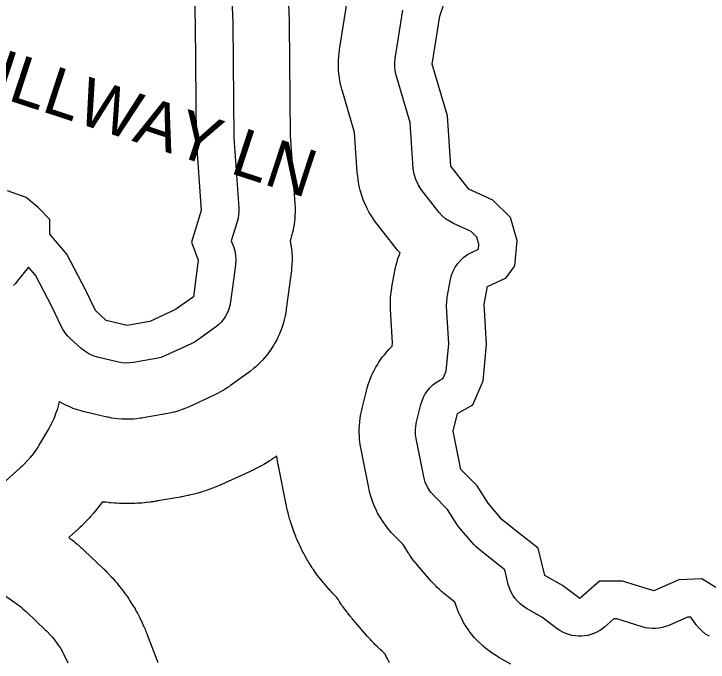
# Model space of a CAD drawing. Extents: x 1950930 to 2061844, y 904556 to 1017002.
# Drawn here: x 1985138 to 1986522, y 1003635 to 1004926 of the extents above; entities that cross this region are included whole.
import ezdxf

# ---------------------------------------------------------------- set-up
doc = ezdxf.new("R2010")
doc.units = 0
for name, color, linetype in [('Exist Hydrographic Buffer Line', 7, 'Continuous'), ('Exist Hydrographic Lake Shore', 7, 'Continuous'), ('Exist Road Non-System Type 51 Label', 7, 'Continuous')]:
    doc.layers.add(name, color=color, linetype=linetype)

msp = doc.modelspace()

# ---------------------------------------------------------------- linework, layer by layer
at = {"layer": 'Exist Hydrographic Buffer Line'}
for points in [[(1985684.5, 1004960.9), (1985686.5, 1004913.6), (1985686.5, 1004913.1), (1985686.5, 1004912.6), (1985686.5, 1004911.4), (1985686.6, 1004910.5), (1985686.6, 1004909.6), (1985686.6, 1004908.3), (1985686.6, 1004907.9), (1985686.6, 1004907.4), (1985688.5, 1004684.2), (1985698, 1004547.8), (1985698.2, 1004545.2), (1985698.3, 1004542.6), (1985698.4, 1004535.6), (1985698.4, 1004530.4), (1985698.2, 1004525.2), (1985697.7, 1004518.3), (1985697.2, 1004513.1), (1985696.5, 1004507.9), (1985695.3, 1004501.1), (1985694.4, 1004495.9), (1985693.2, 1004490.9), (1985691.4, 1004484.1), (1985690.7, 1004481.6), (1985690, 1004479.1), (1985688.5, 1004474.5), (1985690.2, 1004465.3), (1985691.2, 1004458.3), (1985691.9, 1004451.2), (1985692.4, 1004441.8), (1985692.5, 1004434.7), (1985692.3, 1004427.7), (1985691.6, 1004418.2), (1985691.3, 1004414.7), (1985690.9, 1004411.2), (1985681, 1004338.2), (1985680.6, 1004335.4), (1985680.1, 1004332.6), (1985678.7, 1004325.1), (1985677.5, 1004319.6), (1985676.1, 1004314.1), (1985673.9, 1004306.8), (1985672.2, 1004301.4), (1985670.2, 1004296.1), (1985667.3, 1004289.1), (1985665, 1004283.9), (1985662.5, 1004278.8), (1985658.9, 1004272.1), (1985656.1, 1004267.1), (1985653.1, 1004262.3), (1985648.9, 1004256), (1985645.6, 1004251.4), (1985642.1, 1004246.9), (1985637.2, 1004241.1), (1985633.5, 1004236.8), (1985629.6, 1004232.7), (1985624.1, 1004227.4), (1985620, 1004223.5), (1985615.7, 1004219.9), (1985609.7, 1004215.1), (1985607.5, 1004213.3), (1985605.2, 1004211.7), (1985569.7, 1004186), (1985567.5, 1004184.4), (1985565.3, 1004182.9), (1985559.2, 1004179), (1985554.6, 1004176.2), (1985549.9, 1004173.5), (1985543.5, 1004170.2), (1985541.1, 1004169), (1985538.6, 1004167.8), (1985487.3, 1004144.1), (1985484, 1004142.6), (1985480.6, 1004141.3), (1985471.5, 1004137.8), (1985464.6, 1004135.4), (1985457.6, 1004133.4), (1985448.1, 1004131.1), (1985444.6, 1004130.3), (1985441, 1004129.7), (1985395.7, 1004121.8), (1985392.8, 1004121.3), (1985390, 1004120.9), (1985382.5, 1004120), (1985376.8, 1004119.5), (1985371.1, 1004119.2), (1985363.5, 1004119.1), (1985357.8, 1004119.1), (1985352.2, 1004119.4), (1985344.6, 1004120), (1985338.9, 1004120.6), (1985333.3, 1004121.5), (1985325.8, 1004122.9), (1985323, 1004123.5), (1985320.3, 1004124.1), (1985278.8, 1004134), (1985275.4, 1004134.8), (1985272, 1004135.8), (1985263, 1004138.6), (1985256.3, 1004140.8), (1985249.8, 1004143.5), (1985241.2, 1004147.4), (1985234.8, 1004150.5), (1985228.7, 1004154), (1985228.5, 1004154.2), (1985227.7, 1004151.1), (1985225.7, 1004143.3), (1985223.9, 1004137.5), (1985221.9, 1004131.8), (1985219, 1004124.2), (1985216.6, 1004118.7), (1985214, 1004113.2), (1985210.3, 1004106), (1985208.9, 1004103.4), (1985207.4, 1004100.7), (1985187.7, 1004067.2), (1985185.4, 1004063.5), (1985182.9, 1004059.8), (1985176.2, 1004050.3), (1985171, 1004043.3), (1985165.1, 1004036.7), (1985157, 1004028.3), (1985153.9, 1004025.2), (1985150.7, 1004022.2), (1985115.2, 1003990.7)], [(1985572.6, 1004956.3), (1985574.6, 1004908.9), (1985574.6, 1004907.7), (1985574.6, 1004906.4), (1985576.6, 1004679.8), (1985586.3, 1004540.1), (1985586.4, 1004533.1), (1985586, 1004526.1), (1985584.8, 1004519.3), (1985583.1, 1004512.5), (1985571.2, 1004474.4), (1985575.5, 1004463.4), (1985578.3, 1004454.4), (1985580, 1004445.1), (1985580.5, 1004435.6), (1985579.9, 1004426.2), (1985570, 1004353.2), (1985568.6, 1004345.7), (1985566.5, 1004338.4), (1985563.6, 1004331.4), (1985560, 1004324.7), (1985555.8, 1004318.4), (1985551, 1004312.5), (1985545.5, 1004307.2), (1985539.6, 1004302.4), (1985504.1, 1004276.8), (1985498.1, 1004272.8), (1985491.6, 1004269.5), (1985440.4, 1004245.8), (1985431.3, 1004242.3), (1985421.8, 1004240), (1985376.5, 1004232.1), (1985368.9, 1004231.2), (1985361.3, 1004231), (1985353.7, 1004231.7), (1985346.2, 1004233), (1985304.8, 1004242.9), (1985295.8, 1004245.7), (1985287.2, 1004249.5), (1985279.1, 1004254.5), (1985271.7, 1004260.4), (1985250, 1004280.1), (1985244.9, 1004285.3), (1985240.3, 1004290.9), (1985236.2, 1004297), (1985232.8, 1004303.4), (1985213.7, 1004343.4), (1985180.8, 1004405.8), (1985166.8, 1004422.3), (1985144.7, 1004394), (1985141, 1004389.6), (1985137, 1004385.6)], [(1986128.8, 1003631.1), (1986104.6, 1003644.7), (1986102.2, 1003646.2), (1986099.7, 1003647.7), (1986093.2, 1003651.8), (1986088.4, 1003655), (1986083.8, 1003658.5), (1986077.7, 1003663.2), (1986073.3, 1003666.9), (1986069.1, 1003670.8), (1986063.5, 1003676.2), (1986059.5, 1003680.3), (1986055.7, 1003684.6), (1986050.7, 1003690.5), (1986047.1, 1003695), (1986043.8, 1003699.7), (1986039.5, 1003706.1), (1986036.4, 1003710.9), (1986033.5, 1003715.9), (1986029.9, 1003722.7), (1986027.3, 1003727.9), (1986024.9, 1003733.1), (1986022, 1003740.3), (1986020, 1003745.7), (1986018.2, 1003751.1), (1986017.1, 1003754.9), (1985994.5, 1003772.9), (1985992.6, 1003774.5), (1985990.6, 1003776.2), (1985985.5, 1003780.7), (1985981.7, 1003784.1), (1985978.2, 1003787.8), (1985973.5, 1003792.7), (1985971.7, 1003794.6), (1985970, 1003796.5), (1985941.7, 1003829.2), (1985940.3, 1003830.9), (1985938.9, 1003832.5), (1985935.3, 1003837.1), (1985932.6, 1003840.5), (1985930.1, 1003844.1), (1985926.8, 1003848.9), (1985925.6, 1003850.7), (1985924.5, 1003852.6), (1985913.9, 1003869.4), (1985896.3, 1003887), (1985893.5, 1003890), (1985890.7, 1003893.1), (1985883.5, 1003901.4), (1985878.4, 1003907.8), (1985873.7, 1003914.6), (1985867.8, 1003923.9), (1985863.7, 1003931), (1985860.1, 1003938.4), (1985855.6, 1003948.5), (1985852.6, 1003956.1), (1985850.1, 1003964), (1985847.1, 1003974.6), (1985846.1, 1003978.5), (1985845.2, 1003982.6), (1985830, 1004058.9), (1985829.4, 1004061.9), (1985828.9, 1004065), (1985827.7, 1004073.2), (1985827, 1004079.3), (1985826.7, 1004085.5), (1985826.4, 1004093.8), (1985826.4, 1004100), (1985826.7, 1004106.2), (1985827.4, 1004114.4), (1985828, 1004120.6), (1985829, 1004126.7), (1985830.6, 1004134.8), (1985831.2, 1004137.8), (1985831.9, 1004140.9), (1985840.6, 1004175.7), (1985841.3, 1004178.5), (1985842.1, 1004181.2), (1985844.3, 1004188.4), (1985846.1, 1004193.8), (1985848.2, 1004199), (1985851.1, 1004206), (1985853.4, 1004211.2), (1985855.9, 1004216.2), (1985859.5, 1004222.8), (1985862.4, 1004227.7), (1985865.4, 1004232.5), (1985869.7, 1004238.7), (1985873, 1004243.3), (1985876.5, 1004247.7), (1985881.3, 1004253.5), (1985885.1, 1004257.7), (1985889, 1004261.8), (1985891.7, 1004264.4), (1985892.3, 1004271.2), (1985888.7, 1004338.4), (1985888.6, 1004341.7), (1985888.5, 1004345.1), (1985888.6, 1004354), (1985888.8, 1004360.7), (1985889.5, 1004367.4), (1985890.6, 1004376.3), (1985891.1, 1004379.6), (1985891.6, 1004382.9), (1985898.2, 1004417.8), (1985898.8, 1004421), (1985899.6, 1004424.3), (1985901.7, 1004432.9), (1985903.5, 1004439.2), (1985905.7, 1004445.5), (1985907.6, 1004450.6), (1985902.1, 1004456.8), (1985900, 1004459.4), (1985897.8, 1004462), (1985861.9, 1004507.7), (1985859.4, 1004511.1), (1985857, 1004514.5), (1985850.7, 1004523.9), (1985846.3, 1004531), (1985842.4, 1004538.5), (1985837.6, 1004548.7), (1985834.3, 1004556.4), (1985831.6, 1004564.4), (1985828.4, 1004575.2), (1985826.3, 1004583.3), (1985824.8, 1004591.6), (1985823.2, 1004602.7), (1985822.7, 1004606.9), (1985822.4, 1004611.1), (1985817.2, 1004690.4), (1985792.7, 1004772.7), (1985791.9, 1004775.7), (1985791.1, 1004778.7), (1985789.2, 1004786.9), (1985787.9, 1004793), (1985786.9, 1004799.2), (1985785.9, 1004807.5), (1985785.3, 1004813.7), (1985785.1, 1004820), (1985785, 1004828.3), (1985785.1, 1004834.6), (1985785.6, 1004840.8), (1985786.4, 1004849.2), (1985786.8, 1004852.3), (1985787.3, 1004855.4), (1985802.5, 1004951.3)], [(1986524.2, 1003686.8), (1986516.8, 1003691.3), (1986509.8, 1003696.7), (1986503.6, 1003702.8), (1986498.1, 1003709.6), (1986487.1, 1003725), (1986480.6, 1003724.7), (1986443.1, 1003708.4), (1986436.8, 1003706), (1986430.4, 1003704.2), (1986423.8, 1003702.9), (1986417.1, 1003702.3), (1986410.4, 1003702.2), (1986403.7, 1003702.8), (1986397.1, 1003703.9), (1986390.6, 1003705.7), (1986339.5, 1003721.8), (1986333.9, 1003721.8), (1986315.9, 1003705.9), (1986311, 1003701.8), (1986305.7, 1003698.2), (1986300.1, 1003695), (1986294.2, 1003692.4), (1986288.2, 1003690.2), (1986282, 1003688.6), (1986275.6, 1003687.5), (1986269.2, 1003687), (1986262.8, 1003687), (1986256.4, 1003687.5), (1986250.1, 1003688.6), (1986243.9, 1003690.3), (1986237.8, 1003692.4), (1986232, 1003695.1), (1986226.4, 1003698.3), (1986221.1, 1003701.9), (1986190.2, 1003725.1), (1986159.6, 1003742.3), (1986153.1, 1003746.5), (1986147, 1003751.2), (1986141.5, 1003756.6), (1986136.5, 1003762.5), (1986132.2, 1003768.9), (1986128.6, 1003775.7), (1986125.6, 1003782.8), (1986123.4, 1003790.2), (1986116.5, 1003819.2), (1986098, 1003833.6), (1986097.6, 1003833.9), (1986097.2, 1003834.2), (1986064.5, 1003860.4), (1986059.4, 1003864.9), (1986054.7, 1003869.8), (1986026.4, 1003902.5), (1986022.7, 1003907.1), (1986019.5, 1003911.9), (1986002.2, 1003939.5), (1985975.5, 1003966.2), (1985968.3, 1003974.5), (1985962.5, 1003983.8), (1985958, 1003993.9), (1985955, 1004004.5), (1985939.8, 1004080.8), (1985938.6, 1004089), (1985938.4, 1004097.3), (1985939, 1004105.6), (1985940.6, 1004113.7), (1985949.3, 1004148.6), (1985951.5, 1004155.8), (1985954.4, 1004162.8), (1985958, 1004169.4), (1985962.3, 1004175.7), (1985967.1, 1004181.5), (1985972.5, 1004186.8), (1985978.5, 1004191.5), (1985984.8, 1004195.5), (1985993.6, 1004200.6), (1985999.6, 1004214.6), (1986004.6, 1004269.2), (1986000.5, 1004344.4), (1986000.6, 1004353.4), (1986001.7, 1004362.3), (1986008.3, 1004397.2), (1986010.4, 1004405.8), (1986013.5, 1004414.1), (1986017.6, 1004421.9), (1986022.6, 1004429.2), (1986028.5, 1004435.9), (1986035, 1004441.8), (1986042.2, 1004447), (1986050, 1004451.2), (1986064, 1004457.8), (1986064.9, 1004467.7), (1986060.9, 1004481.5), (1986049.4, 1004493), (1986013.9, 1004509.2), (1986006, 1004513.4), (1985998.6, 1004518.5), (1985991.9, 1004524.4), (1985985.9, 1004531.1), (1985950, 1004576.9), (1985943.7, 1004586.3), (1985938.9, 1004596.4), (1985935.7, 1004607.2), (1985934.1, 1004618.3), (1985928.1, 1004710.2), (1985900, 1004804.6), (1985898.1, 1004812.8), (1985897.1, 1004821.1), (1985897, 1004829.5), (1985897.9, 1004837.8), (1985913.1, 1004933.7)], [(1985886.5, 1003634.6), (1985885.5, 1003636.5), (1985881.8, 1003643.3), (1985880.8, 1003645.2), (1985879.8, 1003647.1), (1985877.3, 1003652.1), (1985874.6, 1003654.5), (1985873.2, 1003655.7), (1985871.8, 1003657), (1985868.1, 1003660.5), (1985865.3, 1003663.1), (1985862.5, 1003665.8), (1985859, 1003669.4), (1985857.6, 1003670.7), (1985856.3, 1003672.1), (1985851.6, 1003677.1), (1985850.9, 1003677.8), (1985850.3, 1003678.5), (1985848.6, 1003680.3), (1985847.3, 1003681.7), (1985846, 1003683.2), (1985844.3, 1003685.1), (1985843.7, 1003685.8), (1985843, 1003686.5), (1985814.7, 1003719.2), (1985814.2, 1003719.8), (1985813.6, 1003720.5), (1985812.2, 1003722.1), (1985811.2, 1003723.4), (1985810.2, 1003724.6), (1985808.8, 1003726.3), (1985808.3, 1003726.9), (1985807.7, 1003727.6), (1985804.1, 1003732.1), (1985803.1, 1003733.4), (1985802.1, 1003734.7), (1985799.4, 1003738.1), (1985797.5, 1003740.7), (1985795.6, 1003743.4), (1985793, 1003746.9), (1985792.1, 1003748.3), (1985791.2, 1003749.6), (1985787.9, 1003754.4), (1985787.4, 1003755.1), (1985787, 1003755.8), (1985785.8, 1003757.6), (1985784.9, 1003759), (1985784, 1003760.3), (1985782.8, 1003762.2), (1985782.4, 1003762.9), (1985782, 1003763.6), (1985781.6, 1003764.2), (1985777.5, 1003768.3), (1985776.4, 1003769.4), (1985775.3, 1003770.5), (1985772.5, 1003773.4), (1985770.3, 1003775.7), (1985768.3, 1003778), (1985765.5, 1003781), (1985764.5, 1003782.2), (1985763.5, 1003783.4), (1985756.3, 1003791.7), (1985754.3, 1003794), (1985752.3, 1003796.4), (1985747.2, 1003802.9), (1985743.4, 1003807.7), (1985739.9, 1003812.8), (1985735.2, 1003819.6), (1985733.5, 1003822.1), (1985731.8, 1003824.7), (1985725.9, 1003834), (1985724.3, 1003836.6), (1985722.7, 1003839.3), (1985718.6, 1003846.4), (1985715.6, 1003851.8), (1985712.7, 1003857.3), (1985709.1, 1003864.7), (1985707.8, 1003867.5), (1985706.5, 1003870.3), (1985702.1, 1003880.3), (1985700.8, 1003883.2), (1985699.7, 1003886), (1985696.6, 1003893.6), (1985694.4, 1003899.4), (1985692.4, 1003905.3), (1985689.9, 1003913.1), (1985689, 1003916.1), (1985688.2, 1003919), (1985685.2, 1003929.6), (1985684.8, 1003931.1), (1985684.4, 1003932.6), (1985683.4, 1003936.6), (1985682.7, 1003939.6), (1985682, 1003942.6), (1985681.1, 1003946.6), (1985680.8, 1003948.1), (1985680.5, 1003949.6), (1985665.2, 1004026), (1985665, 1004027.1), (1985664.8, 1004028.2), (1985664.2, 1004031.3), (1985663.8, 1004033.6), (1985663.4, 1004035.9), (1985663, 1004038.9), (1985662.8, 1004040.1), (1985662.6, 1004041.2), (1985662, 1004045.5), (1985660.9, 1004044.8), (1985658.7, 1004043.3), (1985657.8, 1004042.7), (1985657, 1004042.2), (1985650.9, 1004038.2), (1985649.2, 1004037.1), (1985647.5, 1004036.1), (1985642.9, 1004033.2), (1985639.4, 1004031.1), (1985635.9, 1004029.1), (1985631.2, 1004026.5), (1985629.4, 1004025.5), (1985627.6, 1004024.6), (1985621.2, 1004021.2), (1985620.3, 1004020.8), (1985619.4, 1004020.3), (1985617, 1004019.1), (1985615.2, 1004018.2), (1985613.3, 1004017.3), (1985610.9, 1004016.1), (1985610, 1004015.7), (1985609.1, 1004015.3), (1985557.8, 1003991.6), (1985556.5, 1003991), (1985555.3, 1003990.5), (1985552, 1003989), (1985549.5, 1003987.9), (1985546.9, 1003986.9), (1985543.6, 1003985.5), (1985542.3, 1003985), (1985541, 1003984.5), (1985531.9, 1003981), (1985529.3, 1003980), (1985526.8, 1003979.1), (1985519.9, 1003976.7), (1985514.7, 1003975), (1985509.4, 1003973.5), (1985502.4, 1003971.5), (1985499.8, 1003970.8), (1985497.1, 1003970.1), (1985487.6, 1003967.9), (1985486.3, 1003967.5), (1985485, 1003967.2), (1985481.4, 1003966.4), (1985478.8, 1003965.9), (1985476.1, 1003965.3), (1985472.5, 1003964.6), (1985471.2, 1003964.4), (1985469.8, 1003964.1), (1985424.5, 1003956.3), (1985423.4, 1003956.1), (1985422.4, 1003955.9), (1985419.5, 1003955.5), (1985417.4, 1003955.1), (1985415.3, 1003954.8), (1985412.5, 1003954.4), (1985411.5, 1003954.3), (1985410.4, 1003954.2), (1985402.8, 1003953.3), (1985400.7, 1003953), (1985398.6, 1003952.8), (1985392.9, 1003952.2), (1985388.7, 1003951.9), (1985384.4, 1003951.6), (1985378.8, 1003951.4), (1985376.6, 1003951.3), (1985374.5, 1003951.2), (1985366.9, 1003951.1), (1985364.7, 1003951.1), (1985362.6, 1003951.1), (1985356.9, 1003951.1), (1985352.7, 1003951.2), (1985348.4, 1003951.4), (1985342.7, 1003951.7), (1985340.6, 1003951.8), (1985338.5, 1003952), (1985330.9, 1003952.6), (1985328.8, 1003952.8), (1985326.6, 1003953), (1985321, 1003953.6), (1985316.7, 1003954.1), (1985314.3, 1003954.5), (1985314, 1003954.1), (1985312.1, 1003951.4), (1985310.1, 1003948.8), (1985304.8, 1003941.8), (1985300.8, 1003936.7), (1985296.5, 1003931.7), (1985290.7, 1003925.1), (1985288.5, 1003922.7), (1985286.3, 1003920.3), (1985278.1, 1003911.9), (1985277, 1003910.7), (1985275.8, 1003909.5), (1985272.8, 1003906.4), (1985270.4, 1003904.1), (1985268, 1003901.9), (1985264.8, 1003898.9), (1985263.6, 1003897.8), (1985262.4, 1003896.7), (1985247.5, 1003883.5), (1985248.4, 1003882.8), (1985249.7, 1003881.8), (1985251, 1003880.8), (1985254.6, 1003878.1), (1985257.2, 1003876), (1985259.8, 1003873.9), (1985263.2, 1003871), (1985264.5, 1003869.9), (1985265.8, 1003868.8), (1985270.3, 1003864.8), (1985270.9, 1003864.3), (1985271.6, 1003863.7), (1985273.2, 1003862.2), (1985274.5, 1003861.1), (1985275.7, 1003860), (1985277.3, 1003858.4), (1985278, 1003857.9), (1985278.6, 1003857.3), (1985316, 1003821.8), (1985316.9, 1003821), (1985317.7, 1003820.2), (1985319.9, 1003818), (1985321.6, 1003816.3), (1985323.2, 1003814.7), (1985325.4, 1003812.4), (1985326.2, 1003811.6), (1985327, 1003810.8), (1985332.8, 1003804.7), (1985334.4, 1003803), (1985335.9, 1003801.2), (1985340.1, 1003796.6), (1985343.1, 1003793.1), (1985346.1, 1003789.5), (1985350, 1003784.6), (1985351.4, 1003782.7), (1985352.8, 1003780.9), (1985357.9, 1003774.2), (1985359.3, 1003772.3), (1985360.6, 1003770.5), (1985364.2, 1003765.4), (1985366.9, 1003761.5), (1985369.4, 1003757.6), (1985372.7, 1003752.3), (1985374, 1003750.3), (1985375.2, 1003748.3), (1985379.4, 1003741.2), (1985380.6, 1003739.1), (1985381.7, 1003737.1), (1985384.8, 1003731.6), (1985387, 1003727.5), (1985389.1, 1003723.4), (1985391.8, 1003717.7), (1985392.8, 1003715.6), (1985393.7, 1003713.5), (1985397.2, 1003705.9), (1985397.6, 1003704.8), (1985398.1, 1003703.8), (1985399.4, 1003700.9), (1985400.3, 1003698.7), (1985401.1, 1003696.6), (1985402.3, 1003693.7), (1985402.7, 1003692.6), (1985403.2, 1003691.5), (1985422.9, 1003640.2), (1985423.3, 1003639), (1985423.8, 1003637.8), (1985425, 1003634.5)], [(1985096.4, 1003783.7), (1985139.7, 1003754.1), (1985141.6, 1003752.9), (1985143.4, 1003751.5), (1985148.2, 1003748), (1985151.7, 1003745.2), (1985155.2, 1003742.3), (1985159.7, 1003738.4), (1985161.3, 1003736.9), (1985163, 1003735.4), (1985200.4, 1003699.9), (1985202.7, 1003697.7), (1985204.9, 1003695.5), (1985210.6, 1003689.4), (1985214.7, 1003684.7), (1985218.6, 1003679.9), (1985223.6, 1003673.2), (1985227.2, 1003668.1), (1985230.6, 1003662.8), (1985234.8, 1003655.7), (1985237.8, 1003650.2), (1985240.5, 1003644.6), (1985243.9, 1003637), (1985245.2, 1003634.1)]]:
    msp.add_lwpolyline(points, dxfattribs=at)
at = {"layer": 'Exist Hydrographic Lake Shore'}
for points in [[(1986413.2, 1003777.2), (1986351.1, 1003796.8), (1986305.3, 1003796.8), (1986266.1, 1003761.9), (1986231.2, 1003788.1), (1986196.4, 1003807.7), (1986183.3, 1003862.2), (1986144.1, 1003892.7), (1986111.4, 1003918.9), (1986083.1, 1003951.6), (1986061.3, 1003986.5), (1986028.6, 1004019.2), (1986013.3, 1004095.5), (1986022.1, 1004130.4), (1986052.6, 1004147.9), (1986073.3, 1004195.8), (1986079.8, 1004267.8), (1986075.4, 1004348.5), (1986082, 1004383.4), (1986119, 1004400.8), (1986136.5, 1004424.8), (1986140.8, 1004474.9), (1986127.7, 1004520.7), (1986092.9, 1004555.6), (1986044.9, 1004577.4), (1986009, 1004623.2), (1986002.4, 1004723.5), (1985971.9, 1004826), (1985987.2, 1004922), (1986030.8, 1005052.8)], [(1985497.7, 1004953.1), (1985499.6, 1004905.8), (1985501.6, 1004676.9), (1985511.5, 1004534.9), (1985491.7, 1004471.7), (1985505.5, 1004436.2), (1985495.7, 1004363.2), (1985460.2, 1004337.6), (1985408.9, 1004313.9), (1985363.6, 1004306), (1985322.2, 1004315.9), (1985300.5, 1004335.6), (1985280.8, 1004377), (1985243.3, 1004448.1), (1985209.8, 1004487.5), (1985209.8, 1004517.1), (1985186.1, 1004540.8), (1985162.5, 1004560.5), (1985125, 1004574.3)], [(1986537.4, 1003783.7), (1986509.1, 1003801.2), (1986463.3, 1003799), (1986413.2, 1003777.2)]]:
    msp.add_lwpolyline(points, dxfattribs=at)

# ---------------------------------------------------------------- texts
at = {"layer": 'Exist Road Non-System Type 51 Label'}
msp.add_text('  SPILLWAY LN', height=95, rotation=341.8405, dxfattribs=at).set_placement((1984861.8, 1004841.2))

doc.saveas('drawing.dxf')
